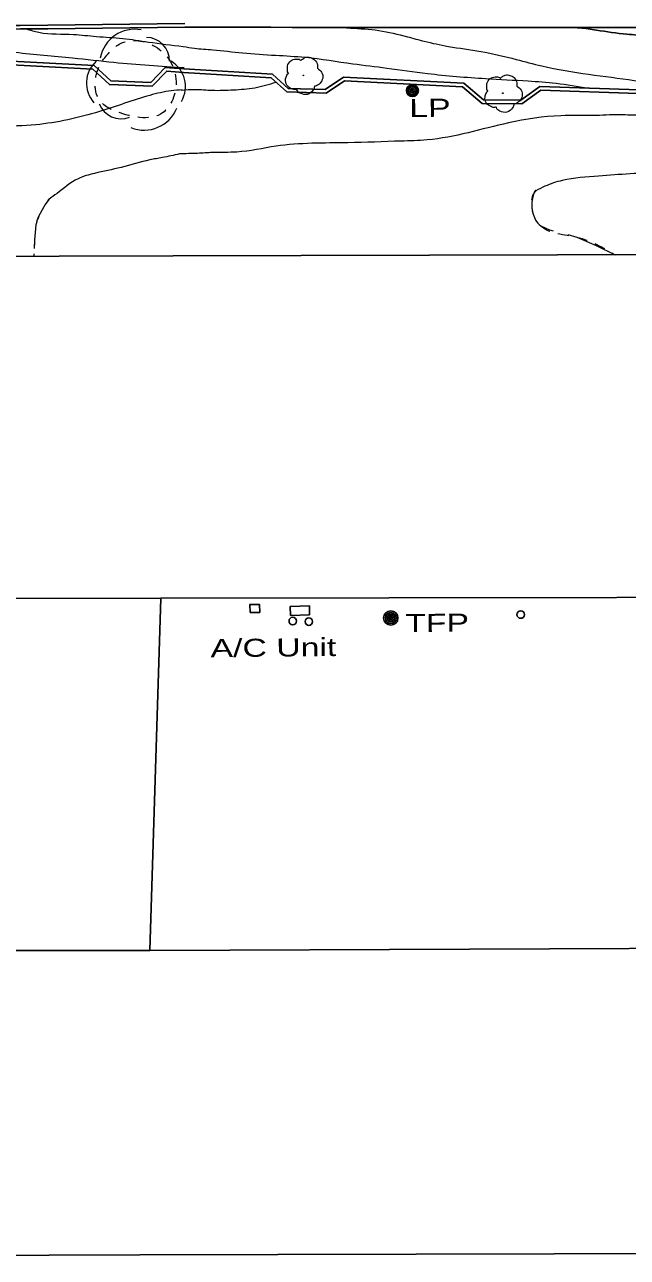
# Model space of a CAD drawing. Extents: x 2362213 to 2366494, y 6968794 to 6978110.
# Drawn here: x 2363200.2 to 2363360.6, y 6976133.6 to 6976461.4 of the extents above; entities that cross this region are included whole.
import ezdxf

# ---------------------------------------------------------------- set-up
doc = ezdxf.new("R2010")
doc.units = 0
doc.header["$LTSCALE"] = 1.9
doc.linetypes.add('SHORT_DASHED', pattern=[2.7, 1.5, -1.2])
for name, color, linetype, lineweight in [('11', 7, 'Continuous', 25), ('2', 7, 'Continuous', 25), ('20', 7, 'Continuous', 25), ('23', 7, 'Continuous', 25), ('29', 7, 'Continuous', 13), ('31', 7, 'Continuous', 25), ('35', 7, 'Continuous', 13), ('36', 7, 'Continuous', 13)]:
    doc.layers.add(name, color=color, linetype=linetype, lineweight=lineweight)

msp = doc.modelspace()

# ---------------------------------------------------------------- linework, layer by layer
at = {"layer": '11'}
for points in [[(2363239.76, 6976399.979), (2363057.866, 6976399.397), (2363058.161, 6976308.506), (2363236.437, 6976308.873)], [(2363239.76, 6976399.979), (2363478.405, 6976400.551), (2363479.034, 6976309.253), (2363236.437, 6976308.873), (2363233.508, 6976215.211), (2363488.71, 6976216.251), (2363488.086, 6976134.831), (2363230.869, 6976134.241)], [(2363233.508, 6976215.211), (2363037.229, 6976215.152), (2363037.837, 6976133.553), (2363230.869, 6976134.241)]]:
    msp.add_lwpolyline(points, dxfattribs=at)
at = {"layer": '2'}
for points in [[(2363046.94, 6976451.444), (2363059.815, 6976452.157), (2363064.982, 6976448.097), (2363074.662, 6976448.149), (2363079.365, 6976452.133), (2363112.326, 6976452.157), (2363117.034, 6976448.133), (2363127.976, 6976448.087), (2363131.715, 6976452.432), (2363167.236, 6976452.43), (2363171.99, 6976448.986), (2363180.934, 6976448.431), (2363186.448, 6976452.264), (2363218.717, 6976450.561), (2363223.176, 6976446.473), (2363233.789, 6976446.094), (2363237.622, 6976450.081), (2363242.576, 6976449.678)], [(2363046.989, 6976450.486), (2363059.504, 6976451.175), (2363064.652, 6976447.134), (2363075.021, 6976447.192), (2363079.714, 6976451.177), (2363111.975, 6976451.195), (2363116.684, 6976447.179), (2363128.416, 6976447.121), (2363132.153, 6976451.477), (2363166.925, 6976451.468), (2363171.649, 6976448.043), (2363181.204, 6976447.454), (2363186.728, 6976451.286), (2363218.326, 6976449.617), (2363222.785, 6976445.529), (2363234.178, 6976445.118), (2363238.002, 6976449.084), (2363242.496, 6976448.717)], [(2363242.496, 6976448.717), (2363265.76, 6976447.319), (2363269.986, 6976443.539), (2363280.419, 6976443.188), (2363285.338, 6976446.545), (2363316.685, 6976444.904), (2363321.936, 6976440.503), (2363332.519, 6976440.354), (2363337.544, 6976444.032), (2363363.314, 6976443.177), (2363368.837, 6976438.56), (2363379.234, 6976437.929), (2363383.67, 6976441.591), (2363417.845, 6976440.187), (2363421.054, 6976436.117), (2363430.72, 6976435.538), (2363435.502, 6976439.495), (2363466.725, 6976438.272), (2363472.087, 6976433.932), (2363482.862, 6976433.434), (2363487.935, 6976437.324), (2363508.973, 6976433.483), (2363523.613, 6976430.353)], [(2363242.556, 6976449.678), (2363266.151, 6976448.253), (2363270.367, 6976444.482), (2363280.14, 6976444.156), (2363285.069, 6976447.523), (2363317.056, 6976445.847), (2363322.287, 6976441.457), (2363332.21, 6976441.321), (2363337.245, 6976444.999), (2363363.675, 6976444.131), (2363369.209, 6976439.503), (2363378.915, 6976438.906), (2363383.341, 6976442.568), (2363418.326, 6976441.131), (2363421.545, 6976437.052), (2363430.4, 6976436.516), (2363435.172, 6976440.472), (2363467.086, 6976439.215), (2363472.448, 6976434.875), (2363482.553, 6976434.412), (2363487.685, 6976438.342), (2363509.164, 6976434.425), (2363523.815, 6976431.295)]]:
    msp.add_lwpolyline(points, dxfattribs=at)
for centre, radius, start, end in [((2363074.773, 6988792.679), 12332.043, 269.69664, 270.78069), ((2363074.773, 6988792.679), 12333.003, 269.69664, 270.78069), ((2363322.428, 6995769.41), 19308.753, 269.76371, 270.30666)]:
    msp.add_arc(centre, radius, start, end, dxfattribs=at)
at = {"layer": '20'}
for centre, radius in [((2363303.364, 6976443.896), 1.6), ((2363303.364, 6976443.896), 1.3), ((2363303.364, 6976443.896), 1), ((2363303.364, 6976443.896), 0.539), ((2363303.364, 6976443.896), 0.192), ((2363297.629, 6976303.615), 1.9), ((2363297.629, 6976303.615), 1.442), ((2363297.629, 6976303.615), 0.973), ((2363297.629, 6976303.615), 0.539), ((2363297.629, 6976303.615), 0.192)]:
    msp.add_circle(centre, radius, dxfattribs=at)
at = {"layer": '23'}
for points in [[(2363260.254, 6976305.08), (2363260.124, 6976307.209), (2363262.674, 6976307.223), (2363262.754, 6976305.094)], [(2363270.952, 6976304.312), (2363270.83, 6976306.641), (2363275.987, 6976306.87), (2363275.97, 6976304.469)]]:
    msp.add_lwpolyline(points, close=True, dxfattribs=at)
for centre in [(2363271.546, 6976302.797), (2363275.818, 6976302.657), (2363332.202, 6976304.534)]:
    msp.add_circle(centre, 1, dxfattribs=at)
at = {"layer": '29'}
for centre in [(2363274.374, 6976447.951), (2363327.431, 6976443.226)]:
    msp.add_circle(centre, 0.1, dxfattribs=at)
for centre, radius, start, end in [((2363229.533, 6976450.852), 9.368, 79.41509, 169.41509), ((2363232.531, 6976451.8), 6.242, 359.42862, 89.42862), ((2363224.464, 6976445.899), 7.811, 131.96945, 221.96945), ((2363235.182, 6976445.007), 7.811, 329.43634, 59.43634), ((2363225.874, 6976442.652), 6.242, 201.227, 291.227), ((2363231.994, 6976442.764), 9.368, 247.98508, 337.98508)]:
    msp.add_arc(centre, radius, start, end, dxfattribs=at)
at = {"layer": '29', "linetype": 'SHORT_DASHED'}
msp.add_spline([(2363220.924, 6976451.902), (2363226.089, 6976456.62), (2363234.918, 6976455.644), (2363240.518, 6976446.348), (2363236.888, 6976437.963), (2363225.606, 6976437.966), (2363219.972, 6976441.612), (2363218.977, 6976446.323), (2363220.448, 6976451.467)], degree=3, dxfattribs=at)
at = {"layer": '29'}
for points in [[(2363270.409, 6976448.523), (2363270.429, 6976448.533), (2363270.348, 6976448.602), (2363270.112, 6976449.23), (2363270.15, 6976450.511), (2363271.037, 6976451.809), (2363272.342, 6976452.292), (2363273.464, 6976452.102), (2363273.695, 6976451.975), (2363273.765, 6976451.975), (2363273.815, 6976452.016), (2363274.162, 6976452.309), (2363275.028, 6976452.757), (2363276.238, 6976452.689), (2363277.354, 6976452.099), (2363278.088, 6976450.676), (2363278.096, 6976449.816)], [(2363278.086, 6976449.836), (2363279.226, 6976448.777), (2363279.511, 6976447.19), (2363278.803, 6976445.863), (2363278.149, 6976445.317), (2363277.481, 6976445.1), (2363277.331, 6976445.089), (2363277.312, 6976444.979), (2363276.99, 6976444.076), (2363275.451, 6976442.911), (2363273.559, 6976443.193), (2363272.66, 6976444.134), (2363272.588, 6976444.264), (2363272.469, 6976444.242), (2363271.257, 6976444.361), (2363269.989, 6976445.359), (2363269.643, 6976446.996), (2363270.013, 6976448.019), (2363270.339, 6976448.462), (2363270.409, 6976448.513)], [(2363323.465, 6976443.798), (2363323.485, 6976443.808), (2363323.404, 6976443.877), (2363323.168, 6976444.505), (2363323.206, 6976445.786), (2363324.094, 6976447.084), (2363325.4, 6976447.567), (2363326.522, 6976447.377), (2363326.753, 6976447.25), (2363326.823, 6976447.25), (2363326.873, 6976447.291), (2363327.22, 6976447.584), (2363328.086, 6976448.032), (2363329.297, 6976447.964), (2363330.412, 6976447.374), (2363331.146, 6976445.951), (2363331.154, 6976445.091)], [(2363331.144, 6976445.111), (2363332.284, 6976444.052), (2363332.569, 6976442.465), (2363331.862, 6976441.138), (2363331.207, 6976440.592), (2363330.539, 6976440.375), (2363330.389, 6976440.364), (2363330.37, 6976440.254), (2363330.049, 6976439.351), (2363328.51, 6976438.186), (2363326.617, 6976438.468), (2363325.718, 6976439.409), (2363325.647, 6976439.539), (2363325.527, 6976439.517), (2363324.315, 6976439.636), (2363323.045, 6976440.634), (2363322.7, 6976442.271), (2363323.07, 6976443.294), (2363323.396, 6976443.737), (2363323.465, 6976443.788)]]:
    msp.add_spline(points, degree=3, dxfattribs=at)
at = {"layer": '31'}
msp.add_spline([(2363345.185, 6976460.666), (2363347.887, 6976460.591), (2363352.333, 6976460.004), (2363360.444, 6976458.911), (2363365.929, 6976458.253), (2363370.543, 6976455.916), (2363373.51, 6976451.985), (2363381.488, 6976448.081), (2363382.138, 6976448.027)], degree=3, dxfattribs=at)
at = {"layer": '35'}
for points in [[(2363183.796, 6976521.802), (2363185.386, 6976520.727), (2363191.375, 6976518.784), (2363195.729, 6976516.435), (2363199.883, 6976513.934), (2363205.54, 6976511.008), (2363213.586, 6976507.265), (2363217.323, 6976504.55), (2363221.118, 6976500.865), (2363224.228, 6976496.675), (2363225.206, 6976492.555), (2363225.31, 6976488.975), (2363223.766, 6976484.321), (2363216.506, 6976477.95), (2363204.445, 6976471.636), (2363190.246, 6976466.181), (2363180.514, 6976461.088)], [(2363145.704, 6976459.876), (2363147.694, 6976459.875), (2363153.664, 6976459.012), (2363163.463, 6976457.914), (2363177.333, 6976457.096), (2363185.663, 6976455.995), (2363197.712, 6976454.14), (2363212.946, 6976452.616), (2363223.969, 6976451.431), (2363242.683, 6976450.009)], [(2363200.593, 6976460.319), (2363203.981, 6976459.411), (2363213.207, 6976458.849), (2363219.313, 6976458.307), (2363226.318, 6976457.773), (2363233.157, 6976456.828), (2363242.4, 6976455.646)], [(2363274.822, 6976460.716), (2363278.881, 6976460.824), (2363286.885, 6976460.54), (2363294.45, 6976459.903), (2363302.037, 6976458.235), (2363306.529, 6976457.046), (2363312.942, 6976455.677), (2363321.575, 6976454.32), (2363330.986, 6976452.22), (2363337.803, 6976450.465), (2363350.275, 6976448.254), (2363362.421, 6976446.609), (2363372.475, 6976445.225), (2363383.67, 6976444.751), (2363396.622, 6976443.475), (2363408.565, 6976442.218), (2363418.17, 6976440.71), (2363428.178, 6976439.945), (2363433.882, 6976439.399)], [(2363242.4, 6976455.646), (2363245.374, 6976455.184), (2363250.237, 6976454.75), (2363258.186, 6976453.936), (2363266.983, 6976453.31), (2363274.897, 6976452.776), (2363287.525, 6976451.056), (2363296.586, 6976449.902), (2363307.371, 6976448.465), (2363322.863, 6976447.122), (2363334.161, 6976446.48), (2363341.586, 6976445.881), (2363350.2, 6976444.573)], [(2363241.86, 6976444.061), (2363245.499, 6976444.216), (2363250.13, 6976444), (2363255.799, 6976444.114), (2363261.485, 6976444.678), (2363267.071, 6976446.141)], [(2363242.13, 6976444.084), (2363239.212, 6976443.856), (2363233.562, 6976442.632), (2363220.103, 6976438.344), (2363203.185, 6976434.821), (2363193.28, 6976434.387), (2363182.644, 6976433.776), (2363164.087, 6976430.219), (2363151.729, 6976428.981), (2363136.397, 6976427.996), (2363123.011, 6976425.408), (2363109.131, 6976421.106), (2363102.323, 6976418.821), (2363092.43, 6976415.887), (2363082.968, 6976411.986), (2363080.59, 6976410.613), (2363078.913, 6976409.257), (2363076.999, 6976405.498), (2363076.98, 6976404.249), (2363077.766, 6976399.456)], [(2363368.837, 6976438.56), (2363364.677, 6976437.44), (2363359.348, 6976437.459), (2363352.319, 6976437.283), (2363342.849, 6976437.222), (2363328.987, 6976435.319), (2363307.309, 6976430.783), (2363300.341, 6976430.466), (2363286.195, 6976430.033), (2363267.103, 6976429.121), (2363256.667, 6976427.561), (2363250.188, 6976427.44), (2363246.221, 6976427.212), (2363243.781, 6976427.139), (2363241.412, 6976427.056)], [(2363439.514, 6976439.333), (2363439.429, 6976437.732), (2363439.083, 6976436.249), (2363438.133, 6976434.179), (2363436.211, 6976432.31), (2363432.649, 6976430.377), (2363424.89, 6976429.203), (2363416.857, 6976429.457), (2363402.037, 6976429.396), (2363394.954, 6976428.588), (2363388.123, 6976425.403), (2363381.86, 6976423.703), (2363378.288, 6976422.889), (2363369.704, 6976422.187), (2363352.913, 6976421.187), (2363343.243, 6976419.985), (2363338.648, 6976418.461), (2363336.249, 6976417.269)], [(2363241.412, 6976427.056), (2363236.871, 6976426.103), (2363233.535, 6976425.481), (2363225.914, 6976423.488), (2363218.78, 6976421.89), (2363214.423, 6976420.459), (2363208.819, 6976416.555), (2363206.624, 6976414.984)]]:
    msp.add_spline(points, degree=3, dxfattribs=at)
at = {"layer": '36'}
for points in [[(2363336.249, 6976417.269), (2363336.199, 6976417.328), (2363336.139, 6976417.318), (2363336.01, 6976417.206), (2363335.793, 6976416.884), (2363335.646, 6976416.553), (2363335.385, 6976415.61), (2363335.178, 6976414.198), (2363335.172, 6976412.797), (2363335.28, 6976411.908), (2363335.519, 6976411.02), (2363335.857, 6976410.124), (2363336.153, 6976409.486), (2363336.732, 6976408.622), (2363337.095, 6976408.255), (2363337.528, 6976407.939), (2363339.888, 6976406.893), (2363340.841, 6976406.632)], [(2363206.624, 6976414.984), (2363205.637, 6976413.614), (2363204.831, 6976412.166), (2363203.839, 6976410.226), (2363203.449, 6976409.233), (2363203.209, 6976408.2), (2363202.998, 6976406.198), (2363202.867, 6976404.188), (2363202.737, 6976402.027), (2363202.729, 6976401.876)], [(2363344.7, 6976405.589), (2363347.137, 6976404.932), (2363352.289, 6976402.701), (2363357.352, 6976400.259)]]:
    msp.add_lwpolyline(points, dxfattribs=at)
at = {"layer": '36', "linetype": 'SHORT_DASHED'}
for points in [[(2363336.249, 6976417.269), (2363335.646, 6976416.553), (2363335.172, 6976412.797), (2363335.519, 6976411.02), (2363337.528, 6976407.939), (2363347.137, 6976404.932), (2363357.352, 6976400.259)], [(2363206.624, 6976414.984), (2363204.831, 6976412.166), (2363203.209, 6976408.2), (2363202.867, 6976404.188), (2363202.628, 6976399.855)]]:
    msp.add_spline(points, degree=3, dxfattribs=at)

# ---------------------------------------------------------------- texts
at = {"layer": '20', "width": 1.4}
for s, p in [('  LP', (2363297.58, 6976436.821)), ('  TFP', (2363296.495, 6976299.804))]:
    msp.add_text(s, height=4.8, rotation=0.546, dxfattribs=at).set_placement(p)
at = {"layer": '23', "width": 1.4}
msp.add_text('A/C Unit ', height=4.8, rotation=0.546, dxfattribs=at).set_placement((2363249.696, 6976293.188))

doc.saveas('drawing.dxf')
